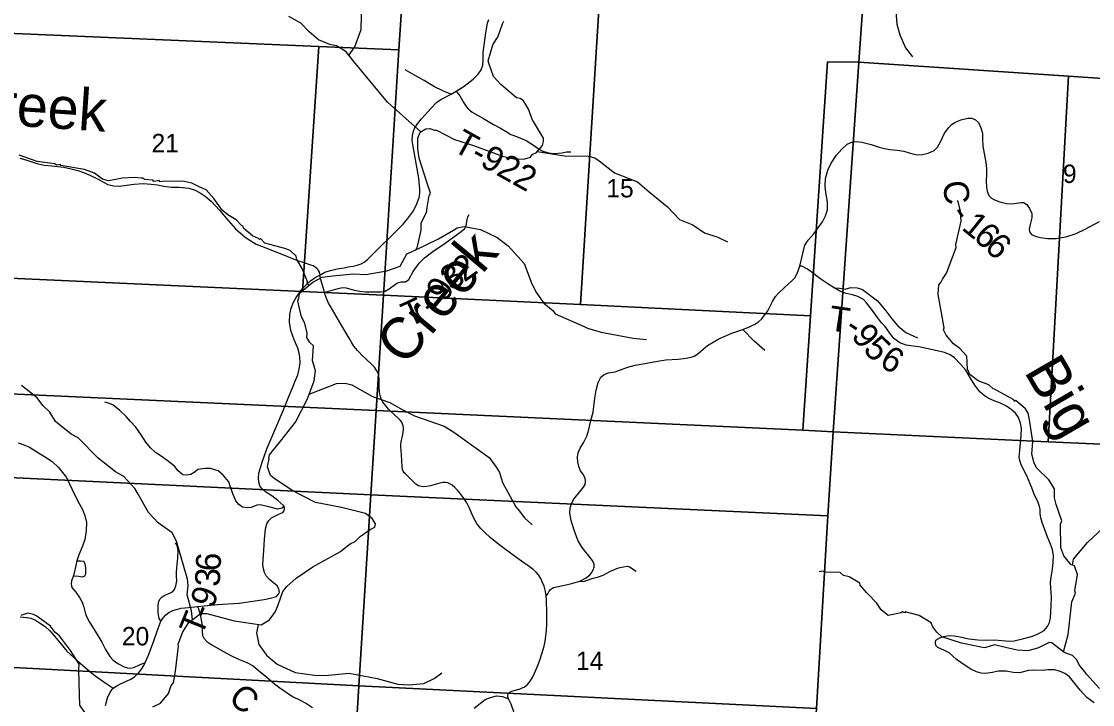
# Model space of a CAD drawing. Extents: x 1878108 to 2183446, y 146837 to 508383.
# Drawn here: x 2020751 to 2033633, y 219923 to 228134 of the extents above; entities that cross this region are included whole.
import ezdxf

# ---------------------------------------------------------------- set-up
doc = ezdxf.new("R2010")
doc.units = 0
for name, color, linetype in [('GM_X_County_Road', 7, 'Continuous'), ('GM_X_County_Road_Text', 7, 'Continuous'), ('GM_X_Minor_River', 7, 'Continuous'), ('GM_X_Minor_River_Text', 7, 'Continuous'), ('GM_X_Section', 7, 'Continuous'), ('GM_X_Section_Text', 7, 'Continuous'), ('GM_X_State_Route', 7, 'Continuous'), ('GM_X_Township_Road', 7, 'Continuous'), ('GM_X_Township_Road_Text', 7, 'Continuous'), ('GM_X_Township_ROW', 7, 'Continuous')]:
    doc.layers.add(name, color=color, linetype=linetype)

msp = doc.modelspace()

# ---------------------------------------------------------------- linework, layer by layer
at = {"layer": 'GM_X_County_Road'}
for points in [[(2027062, 221224), (2027080, 221254), (2027096, 221285), (2027114, 221304), (2027148, 221330), (2027206, 221343), (2027352, 221372), (2027468, 221404), (2027544, 221446), (2027585, 221481), (2027605, 221507), (2027628, 221541), (2027638, 221573), (2027638, 221612), (2027617, 221656), (2027559, 221729), (2027518, 221778), (2027487, 221823), (2027443, 221899), (2027398, 222018), (2027361, 222135), (2027347, 222223), (2027349, 222286), (2027364, 222335), (2027392, 222386), (2027461, 222475), (2027511, 222534), (2027532, 222569), (2027535, 222607), (2027529, 222643), (2027503, 222695), (2027474, 222733), (2027454, 222786), (2027442, 222837), (2027439, 222897), (2027446, 222948), (2027470, 223005), (2027516, 223076), (2027552, 223147), (2027574, 223230), (2027600, 223339), (2027627, 223438), (2027647, 223605), (2027663, 223702), (2027688, 223795), (2027719, 223856), (2027760, 223890), (2027810, 223908), (2027893, 223922), (2027944, 223941), (2028044, 223978), (2028130, 224002), (2028249, 224024), (2028399, 224052), (2028499, 224065), (2028649, 224075), (2028745, 224088), (2028804, 224097), (2028841, 224111), (2028884, 224140), (2028950, 224194), (2029003, 224239), (2029069, 224280), (2029136, 224319), (2029200, 224347), (2029294, 224386), (2029426, 224430), (2029515, 224467), (2029571, 224494), (2029614, 224521), (2029652, 224557), (2029692, 224607), (2029726, 224657), (2029782, 224766), (2029818, 224827), (2029854, 224868), (2029923, 224931), (2030013, 225013), (2030052, 225053), (2030079, 225105), (2030110, 225194), (2030147, 225344), (2030174, 225443), (2030213, 225505), (2030279, 225581), (2030383, 225726), (2030422, 225796), (2030444, 225870), (2030445, 225967), (2030424, 226077), (2030417, 226155), (2030419, 226244), (2030447, 226345), (2030488, 226432), (2030549, 226521), (2030616, 226598), (2030682, 226657), (2030739, 226683), (2030793, 226689), (2030856, 226683), (2030970, 226654), (2031065, 226624), (2031131, 226607), (2031196, 226596), (2031284, 226588), (2031362, 226576), (2031467, 226544), (2031524, 226530), (2031589, 226533), (2031657, 226550), (2031727, 226584), (2031768, 226624), (2031809, 226696), (2031853, 226790), (2031902, 226858), (2031937, 226896), (2031977, 226919), (2032050, 226951), (2032131, 226969), (2032182, 226971), (2032225, 226949), (2032259, 226917), (2032289, 226856), (2032309, 226792), (2032310, 226713), (2032313, 226635), (2032329, 226546), (2032349, 226439), (2032356, 226367), (2032357, 226292), (2032352, 226213), (2032355, 226141), (2032365, 226092), (2032385, 226040), (2032417, 226009), (2032455, 225988), (2032517, 225967), (2032597, 225946), (2032663, 225941), (2032774, 225958), (2032803, 225956), (2032840, 225933), (2032874, 225885), (2032900, 225826), (2032901, 225772), (2032876, 225678), (2032869, 225638), (2032875, 225605), (2032899, 225574), (2032941, 225552), (2033006, 225536), (2033089, 225524), (2033194, 225524), (2033312, 225543), (2033435, 225583), (2033545, 225636), (2033715, 225728)], [(2020730, 226490), (2020805, 226469), (2020886, 226442), (2020954, 226424), (2021025, 226408), (2021115, 226397), (2021190, 226390), (2021261, 226381), (2021348, 226363), (2021430, 226340), (2021499, 226317), (2021574, 226286), (2021664, 226243), (2021737, 226202), (2021791, 226174), (2021859, 226157), (2021928, 226153), (2022013, 226165), (2022106, 226177), (2022213, 226185), (2022311, 226179), (2022387, 226169), (2022462, 226155), (2022550, 226141), (2022648, 226141), (2022765, 226131), (2022840, 226106), (2022914, 226065), (2022960, 226033), (2023032, 225973), (2023131, 225865), (2023212, 225770), (2023327, 225642), (2023443, 225542), (2023509, 225498), (2023575, 225457), (2023637, 225431), (2023789, 225374), (2023942, 225312), (2024060, 225263), (2024170, 225229), (2024226, 225210), (2024259, 225199), (2024283, 225184), (2024306, 225163), (2024321, 225140), (2024331, 225119), (2024338, 225085)], [(2020711, 223067), (2020771, 223050), (2020848, 223016), (2020937, 222960), (2021027, 222904), (2021122, 222845), (2021195, 222772), (2021292, 222650), (2021358, 222517), (2021425, 222375), (2021486, 222267), (2021515, 222196), (2021535, 222111), (2021531, 222012), (2021513, 221908), (2021486, 221827), (2021442, 221723), (2021417, 221650)], [(2021417, 221650), (2021396, 221558), (2021384, 221504), (2021371, 221462), (2021354, 221408), (2021349, 221370), (2021358, 221330), (2021405, 221274), (2021451, 221211), (2021480, 221153), (2021502, 221092), (2021523, 221015), (2021538, 220972), (2021570, 220912), (2021627, 220823), (2021716, 220673), (2021760, 220585), (2021812, 220502), (2021853, 220458), (2021911, 220415), (2021987, 220378), (2022026, 220366), (2022059, 220362), (2022102, 220369), (2022169, 220400), (2022240, 220429)], [(2022869, 221103), (2022881, 221073), (2022902, 221000), (2022926, 220876), (2022926, 220806), (2022927, 220754), (2022943, 220720), (2022979, 220681), (2023041, 220640), (2023173, 220563), (2023277, 220508), (2023363, 220467), (2023462, 220427), (2023536, 220387), (2023597, 220337), (2023702, 220252), (2023794, 220173), (2023860, 220124), (2024010, 220020), (2024102, 219975), (2024181, 219935), (2024250, 219888)], [(2020735, 220979), (2020816, 220971), (2020864, 220960), (2020918, 220936), (2020970, 220907), (2021036, 220859), (2021092, 220809), (2021149, 220746), (2021210, 220672), (2021298, 220566), (2021425, 220449), (2021597, 220301), (2021661, 220251), (2021783, 220167), (2021855, 220121)], [(2026196, 219880), (2026329, 219982), (2026393, 220009), (2026464, 220026), (2026538, 220018), (2026610, 219990)]]:
    msp.add_lwpolyline(points, dxfattribs=at)
at = {"layer": 'GM_X_Minor_River'}
for points in [[(2024683, 227722), (2024761, 227829), (2024838, 228036), (2024852, 228707), (2024862, 228916), (2024890, 229048), (2025026, 229374), (2025013, 229580), (2024945, 229784), (2024826, 229948), (2024747, 230034), (2024568, 230167), (2023999, 230503), (2023776, 230608), (2023195, 230859), (2022734, 231224), (2022650, 231277), (2022232, 231395), (2022148, 231437), (2021981, 231564)], [(2032060, 229679), (2031930, 229308), (2031888, 229251), (2031759, 229147), (2031507, 228858), (2031376, 228664), (2031325, 228561), (2031272, 228401), (2031261, 228311), (2031277, 228102), (2031313, 227972), (2031384, 227818), (2031468, 227707)], [(2025555, 226807), (2025153, 227162), (2024749, 227654), (2024657, 227768), (2024541, 227839), (2024460, 227856), (2024324, 227912), (2024213, 228010), (2024110, 228112), (2023967, 228194)], [(2026480, 227945), (2026535, 228105), (2026553, 228137)], [(2025306, 225193), (2025385, 225339), (2025397, 225343), (2025495, 225389), (2025513, 225428), (2025557, 225624), (2025557, 225713), (2025622, 225839), (2025630, 225899), (2025654, 226042), (2025672, 226070), (2025628, 226202), (2025536, 226489), (2025516, 226604), (2025518, 226730), (2025546, 226802), (2025616, 226841), (2025663, 226845), (2025719, 226825), (2025741, 226825), (2025957, 226715), (2026189, 226641), (2026536, 226514), (2026694, 226480), (2026805, 226482), (2026871, 226504), (2026895, 226539), (2026941, 226553), (2027017, 226643), (2027029, 226689), (2027029, 226730), (2026909, 226930), (2026897, 226946), (2026847, 227080), (2026787, 227179), (2026747, 227207), (2026703, 227216), (2026517, 227377), (2026429, 227471), (2026371, 227631), (2026363, 227661), (2026419, 227852), (2026467, 227930), (2026480, 227945)], [(2024210, 224962), (2024182, 224995), (2024194, 224995), (2024128, 225165), (2024062, 225273), (2024054, 225311), (2023982, 225382), (2023918, 225403), (2023677, 225467), (2023625, 225523), (2023615, 225511), (2023601, 225523), (2023529, 225555), (2023425, 225643), (2023415, 225671), (2023399, 225679), (2023335, 225749), (2023231, 225811), (2023166, 225867), (2023066, 226005), (2022974, 226111), (2022896, 226141), (2022802, 226189), (2022692, 226213), (2022445, 226208), (2022413, 226206), (2022413, 226220), (2022343, 226208), (2022331, 226226), (2022231, 226234), (2022211, 226250), (2022191, 226248), (2022113, 226259), (2021966, 226249), (2021798, 226216), (2021724, 226238), (2021630, 226310), (2021508, 226352), (2021225, 226404), (2021217, 226416), (2021171, 226407), (2021153, 226423), (2020940, 226449), (2020724, 226525)], [(2026955, 226569), (2027283, 226517), (2027572, 226516), (2027647, 226494), (2027716, 226447), (2027885, 226312), (2028158, 226205), (2028298, 226086), (2028522, 225904), (2028665, 225752), (2028826, 225688), (2028967, 225592), (2029127, 225542), (2029243, 225484)], [(2033282, 220557), (2033339, 220765), (2033349, 220869), (2033385, 221158), (2033429, 221262), (2033421, 221290), (2033451, 221487), (2033415, 221591), (2033397, 221597), (2033377, 221603), (2033287, 221710), (2033249, 221808), (2033246, 222093), (2033262, 222133), (2033194, 222327), (2033192, 222343), (2033174, 222408), (2033174, 222516), (2033106, 222622), (2032964, 222766), (2032932, 222826), (2032902, 222933), (2032914, 223083), (2032874, 223346), (2032856, 223424), (2032824, 223478), (2032708, 223576), (2032692, 223566), (2032686, 223584), (2032453, 223714), (2032437, 223718), (2032383, 223766), (2032257, 223812), (2032155, 223890), (2032127, 223956), (2032119, 224111), (2032037, 224203), (2031961, 224257), (2031873, 224361), (2031841, 224425), (2031849, 224451), (2031825, 224588), (2031777, 224850), (2031785, 224969), (2031809, 224997), (2031829, 225037), (2031874, 225106), (2031994, 225415), (2031990, 225453), (2032052, 225732), (2032043, 225854), (2032015, 225971), (2032007, 225981), (2032009, 225983)], [(2025495, 225389), (2025768, 225519), (2025947, 225626), (2025991, 225652), (2026074, 225668), (2026270, 225631), (2026473, 225537), (2026604, 225438), (2026795, 225226), (2026889, 224978), (2026946, 224872), (2027034, 224749), (2027143, 224659), (2027169, 224618), (2027520, 224467), (2027559, 224448), (2027722, 224400), (2028107, 224326), (2028266, 224310)], [(2024368, 225061), (2024496, 225074), (2024743, 225099), (2024891, 225093), (2025146, 225136), (2025306, 225193)], [(2022331, 219897), (2022424, 219939), (2022520, 220056), (2022552, 220150), (2022578, 220183), (2022604, 220323), (2022639, 220626), (2022637, 220648), (2022693, 220795), (2022765, 220909), (2022906, 221016), (2022980, 221016), (2023308, 220931), (2023633, 220882), (2023735, 220942), (2023805, 221041), (2023840, 221123), (2023896, 221282), (2023944, 221340), (2024056, 221443), (2024255, 221578), (2024588, 221763), (2024692, 221846), (2024712, 221860), (2024766, 221882), (2024826, 221944), (2024943, 222025), (2024999, 222055), (2025009, 222095), (2024967, 222161), (2024887, 222221), (2024600, 222293), (2024288, 222350), (2024005, 222494), (2023787, 222642), (2023745, 222676), (2023711, 222782), (2023729, 222875), (2023725, 222887), (2023735, 222925), (2023869, 223092), (2024046, 223317), (2024187, 223590), (2024271, 223815), (2024287, 223934), (2024253, 224060), (2024263, 224234), (2024221, 224274), (2024183, 224333), (2024187, 224387), (2024161, 224501), (2024119, 224589), (2024115, 224599), (2024075, 224772), (2024089, 224826), (2024095, 224866), (2024254, 224999), (2024368, 225061)], [(2022809, 220942), (2022796, 221049), (2022744, 221243), (2022755, 221353), (2022746, 221431), (2022616, 221886), (2022563, 221986), (2022397, 222108), (2022277, 222230), (2022154, 222450), (2022116, 222518), (2021983, 222664), (2021881, 222721), (2021672, 222884), (2021434, 223129), (2021348, 223171), (2021186, 223305), (2021161, 223326), (2021094, 223438), (2021007, 223519), (2020940, 223609), (2020751, 223758)], [(2024210, 223652), (2024538, 223782), (2024643, 223784), (2024725, 223766), (2024974, 223626), (2025181, 223553), (2025330, 223468), (2025476, 223395), (2025833, 223270), (2025949, 223198), (2026377, 222891), (2026465, 222772), (2026501, 222711), (2026537, 222590), (2026698, 222300), (2026725, 222269), (2026800, 222166), (2026891, 222081)], [(2033390, 221597), (2033403, 221671), (2033572, 221872), (2033755, 222041), (2033923, 222364), (2033958, 222533), (2034042, 222819), (2034074, 223013), (2034139, 223125), (2034158, 223154)], [(2033109, 220670), (2032982, 220605), (2032859, 220569), (2032727, 220575), (2032587, 220608), (2032455, 220642), (2032350, 220608), (2032328, 220604), (2032058, 220661), (2031821, 220735), (2031761, 220793), (2031711, 220857), (2031693, 220907), (2031547, 220993), (2031379, 221039), (2031377, 221027), (2031347, 221037), (2031331, 221027), (2031176, 220992), (2031090, 221060), (2031034, 221147), (2030934, 221251), (2030914, 221271), (2030836, 221359), (2030832, 221383), (2030706, 221457), (2030638, 221475), (2030596, 221509), (2030423, 221514), (2030377, 221528), (2030345, 221520), (2030343, 221520)], [(2021881, 219735), (2021630, 219777), (2021546, 219815), (2021514, 219829), (2021453, 219915), (2021448, 220035), (2021440, 220344), (2021446, 220410), (2021340, 220571), (2021208, 220749), (2021154, 220791), (2021100, 220865), (2020935, 220987), (2020897, 221005), (2020829, 221023), (2020743, 220992)], [(2023597, 220887), (2023579, 220783), (2023605, 220643), (2023700, 220517), (2023828, 220407), (2024043, 220307), (2024275, 220275), (2024403, 220273), (2024691, 220302), (2025028, 220235), (2025276, 220167), (2025413, 220159), (2025591, 220176), (2025713, 220236), (2025805, 220303)], [(2033439, 220463), (2033390, 220514), (2033292, 220550), (2033144, 220664), (2033108, 220670)], [(2033717, 220117), (2033561, 220290), (2033545, 220314), (2033481, 220388), (2033439, 220463)]]:
    msp.add_lwpolyline(points, dxfattribs=at)
at = {"layer": 'GM_X_Section'}
for points in [[(2025382, 229207), (2025381, 229188), (2025290, 227792), (2024327, 227833), (2020197, 228008), (2019831, 228016), (2019912, 229298)], [(2027742, 229049), (2027476, 224730), (2025104, 224845), (2025290, 227792), (2025381, 229188)], [(2030910, 228899), (2030822, 227644), (2030446, 227648), (2030240, 224596), (2027476, 224730), (2027742, 229049)], [(2036357, 228504), (2036355, 228477), (2036280, 227277), (2033343, 227475), (2030822, 227644), (2030910, 228899)], [(2024327, 227833), (2024131, 224889), (2019996, 225077), (2020197, 228008)], [(2025290, 227792), (2025104, 224845), (2024131, 224889), (2024327, 227833)], [(2030822, 227644), (2030512, 223202), (2030147, 223219), (2030240, 224596), (2030446, 227648)], [(2033343, 227475), (2033099, 223082), (2030512, 223202), (2030822, 227644)], [(2036280, 227277), (2036010, 222952), (2033099, 223082), (2033343, 227475)], [(2019996, 225077), (2024131, 224889), (2025104, 224845), (2025017, 223457), (2019901, 223689)], [(2025104, 224845), (2027476, 224730), (2030240, 224596), (2030147, 223219), (2025017, 223457)], [(2019901, 223689), (2025017, 223457), (2024952, 222443), (2019514, 222706), (2019576, 223712)], [(2030147, 223219), (2030512, 223202), (2030450, 222192), (2024952, 222443), (2025017, 223457)], [(2019514, 222706), (2024952, 222443), (2024807, 220146), (2019378, 220437)], [(2024952, 222443), (2030450, 222192), (2030311, 219877), (2024807, 220146)], [(2024807, 220146), (2024671, 217914), (2019257, 218185), (2019378, 220437)], [(2030311, 219877), (2030162, 217516), (2025919, 217832), (2024671, 217914), (2024807, 220146)]]:
    msp.add_lwpolyline(points, close=True, dxfattribs=at)
msp.add_lwpolyline([(2034088, 217218), (2030162, 217516), (2030311, 219877), (2030450, 222192), (2030512, 223202), (2033099, 223082), (2036010, 222952)], dxfattribs=at)
at = {"layer": 'GM_X_State_Route'}
for points in [[(2024632, 225174), (2024680, 225183), (2024742, 225193), (2024788, 225203), (2024838, 225221), (2024874, 225241), (2024910, 225268), (2025341, 225696), (2025395, 225762), (2025464, 225857), (2025507, 225940), (2025534, 226019), (2025544, 226065), (2025544, 226119), (2025528, 226249), (2025460, 226631), (2025449, 226702), (2025453, 226764), (2025467, 226815), (2025479, 226848), (2025515, 226901), (2025564, 226964), (2025678, 227093), (2025743, 227159), (2025796, 227197), (2025917, 227258), (2025979, 227296), (2026076, 227357), (2026183, 227438), (2026244, 227500), (2026280, 227553), (2026299, 227610), (2026302, 227670), (2026303, 227759), (2026336, 227995), (2026355, 228111), (2026371, 228158)], [(2024338, 225085), (2024400, 225119), (2024466, 225141), (2024549, 225160), (2024632, 225174)], [(2024009, 223731), (2024039, 223801), (2024073, 223885), (2024091, 223953), (2024103, 224030), (2024100, 224101), (2024092, 224147), (2024075, 224206), (2024032, 224307), (2023989, 224420), (2023974, 224520), (2023979, 224613), (2023996, 224687), (2024024, 224759), (2024056, 224817), (2024085, 224861), (2024135, 224926), (2024187, 224979), (2024229, 225015), (2024285, 225055), (2024338, 225085)], [(2024691, 224325), (2024602, 224475), (2024462, 224715), (2024445, 224749), (2024424, 224796), (2024405, 224847), (2024396, 224880), (2024391, 224896), (2024352, 225027), (2024338, 225085)], [(2026634, 219944), (2026610, 219990), (2026600, 220014), (2026600, 220033), (2026606, 220050), (2026615, 220064), (2026629, 220077), (2026648, 220085), (2026675, 220093), (2026750, 220112), (2026772, 220122), (2026795, 220132), (2026815, 220146), (2026838, 220165), (2026857, 220189), (2026877, 220217), (2026900, 220256), (2026952, 220372), (2026985, 220457), (2027011, 220533), (2027036, 220625), (2027049, 220683), (2027058, 220744), (2027064, 220815), (2027068, 220889), (2027069, 221012), (2027065, 221182), (2027062, 221224), (2027053, 221280), (2027038, 221344), (2027015, 221399), (2026996, 221438), (2026968, 221481), (2026941, 221513), (2026904, 221546), (2026857, 221581), (2026792, 221625), (2026680, 221705), (2026493, 221848), (2026388, 221932), (2026324, 221989), (2026276, 222038), (2026233, 222091), (2026206, 222134), (2026185, 222180), (2026137, 222291), (2026108, 222347), (2026068, 222406), (2026032, 222457), (2025997, 222499), (2025963, 222533), (2025931, 222559), (2025902, 222577), (2025879, 222588), (2025853, 222592), (2025820, 222591), (2025781, 222582), (2025672, 222551), (2025628, 222543), (2025590, 222540), (2025558, 222542), (2025526, 222552), (2025495, 222571), (2025465, 222599), (2025414, 222651), (2025369, 222694), (2025354, 222710), (2025343, 222727), (2025335, 222749), (2025330, 222781), (2025321, 222925), (2025313, 223021), (2025313, 223049), (2025317, 223081), (2025337, 223170), (2025342, 223198), (2025345, 223224), (2025344, 223250), (2025341, 223272), (2025335, 223293), (2025325, 223316), (2025309, 223338), (2025286, 223362), (2025187, 223453), (2025166, 223475), (2025136, 223509), (2025111, 223540), (2025094, 223567), (2025078, 223596), (2025067, 223620), (2025059, 223653), (2025055, 223680), (2025053, 223732), (2025052, 223842), (2025050, 223867), (2025044, 223894), (2025034, 223921), (2025018, 223948), (2024996, 223977), (2024964, 224011), (2024901, 224071), (2024857, 224111), (2024795, 224175), (2024767, 224206), (2024748, 224232), (2024723, 224272), (2024691, 224325)], [(2021898, 220148), (2021951, 220177), (2022013, 220202), (2022068, 220228), (2022112, 220255), (2022159, 220302), (2022194, 220350), (2022222, 220392), (2022240, 220429), (2022279, 220515), (2022344, 220688), (2022383, 220803), (2022427, 220926), (2022461, 220970), (2022487, 221001), (2022523, 221028), (2022571, 221053), (2022614, 221065), (2022673, 221080), (2022759, 221091), (2022869, 221103), (2023110, 221125), (2023370, 221142), (2023670, 221186), (2023764, 221206), (2023817, 221223), (2023844, 221250), (2023853, 221274), (2023847, 221312), (2023825, 221348), (2023783, 221387), (2023738, 221423), (2023694, 221470), (2023673, 221509), (2023660, 221553), (2023653, 221605), (2023666, 221780), (2023672, 221907), (2023686, 222036), (2023701, 222097), (2023725, 222137), (2023757, 222169), (2023798, 222189), (2023854, 222215), (2023893, 222233), (2023910, 222253), (2023915, 222274), (2023914, 222293), (2023907, 222310), (2023836, 222376), (2023764, 222431), (2023688, 222477), (2023642, 222518), (2023619, 222553), (2023605, 222595), (2023601, 222638), (2023606, 222703), (2023642, 222826), (2023703, 222997), (2023822, 223275), (2023901, 223464), (2023965, 223627), (2024009, 223731)], [(2021763, 219913), (2021784, 220003), (2021816, 220070), (2021855, 220121), (2021897, 220148), (2021898, 220148)], [(2026934, 219215), (2026833, 219421), (2026814, 219474), (2026798, 219534), (2026783, 219580), (2026764, 219622), (2026712, 219724), (2026694, 219773), (2026672, 219836), (2026642, 219929), (2026634, 219944)]]:
    msp.add_lwpolyline(points, dxfattribs=at)
at = {"layer": 'GM_X_Township_Road'}
for points in [[(2025979, 227296), (2026003, 227262), (2026025, 227239), (2026071, 227156), (2026093, 227123), (2026118, 227089), (2026147, 227065), (2026172, 227045), (2026308, 226965), (2026427, 226896), (2026511, 226852), (2026581, 226809), (2026638, 226776), (2026685, 226757), (2026773, 226723), (2026822, 226701), (2026921, 226637), (2026970, 226602), (2027021, 226575), (2027091, 226555), (2027154, 226548), (2027253, 226556), (2027305, 226567), (2027358, 226567)], [(2024396, 224880), (2024476, 224898), (2024560, 224925), (2024612, 224936), (2024655, 224931), (2024754, 224903), (2024821, 224891), (2024888, 224882), (2025075, 224883), (2025125, 224893), (2025173, 224920), (2025264, 224986), (2025317, 225003), (2025370, 225004), (2025409, 225032), (2025463, 225127), (2025534, 225228), (2025600, 225291), (2025700, 225370), (2025847, 225467), (2026040, 225609), (2026082, 225646), (2026100, 225678), (2026111, 225753), (2026118, 225787), (2026134, 225815)], [(2033650, 219943), (2033565, 220009), (2033485, 220095), (2033405, 220197), (2033356, 220255), (2033298, 220297), (2033233, 220324), (2033176, 220339), (2033094, 220342), (2033032, 220334), (2032912, 220336), (2032861, 220331), (2032753, 220305), (2032679, 220307), (2032593, 220324), (2032498, 220323), (2032428, 220308), (2032343, 220298), (2032291, 220302), (2032235, 220316), (2032167, 220348), (2032100, 220392), (2031995, 220463), (2031906, 220544), (2031850, 220571), (2031770, 220610), (2031748, 220633), (2031742, 220668), (2031749, 220695), (2031782, 220722), (2031838, 220740), (2031907, 220751), (2031969, 220749), (2032041, 220735), (2032144, 220713), (2032252, 220699), (2032351, 220698), (2032453, 220699), (2032632, 220683), (2032689, 220688), (2032807, 220716), (2032898, 220742), (2032972, 220767), (2033050, 220813), (2033091, 220860), (2033114, 220909), (2033126, 220965), (2033135, 221112), (2033139, 221210), (2033132, 221322), (2033128, 221393), (2033133, 221453), (2033149, 221551), (2033159, 221634), (2033162, 221711), (2033151, 221787), (2033127, 221852), (2033087, 221947), (2033055, 222034), (2033027, 222113), (2033011, 222167), (2033003, 222221), (2033001, 222271), (2032994, 222305), (2032976, 222364), (2032935, 222438), (2032904, 222527), (2032843, 222673), (2032774, 222804), (2032757, 222858), (2032750, 222897), (2032756, 222977), (2032764, 223067), (2032775, 223157), (2032779, 223239), (2032767, 223306), (2032741, 223375), (2032707, 223425), (2032655, 223469), (2032598, 223510), (2032527, 223546), (2032448, 223575), (2032384, 223600), (2032333, 223632), (2032278, 223682), (2032218, 223761), (2032163, 223847), (2032109, 223941), (2032046, 224015), (2031972, 224091), (2031921, 224128), (2031853, 224154), (2031726, 224182), (2031545, 224221), (2031476, 224232), (2031389, 224241), (2031313, 224272), (2031242, 224321), (2031187, 224399), (2031140, 224468), (2031094, 224512), (2031047, 224574), (2030975, 224674), (2030915, 224753), (2030876, 224793), (2030809, 224826), (2030744, 224846), (2030671, 224862), (2030599, 224886), (2030524, 224932), (2030450, 224980), (2030352, 225043), (2030279, 225098), (2030203, 225156), (2030137, 225193), (2030110, 225194)], [(2030524, 224932), (2030588, 224927), (2030659, 224917), (2030725, 224936), (2030800, 224933), (2030867, 224911), (2031047, 224777), (2031148, 224654), (2031218, 224559), (2031292, 224474), (2031385, 224394), (2031528, 224330)], [(2029690, 224179), (2029558, 224295), (2029426, 224430)], [(2022427, 220926), (2022406, 220959), (2022394, 221026), (2022396, 221117), (2022402, 221161), (2022417, 221189), (2022442, 221218), (2022476, 221238), (2022537, 221260), (2022567, 221279), (2022591, 221305), (2022609, 221349), (2022619, 221411), (2022617, 221467), (2022615, 221510), (2022619, 221562), (2022625, 221611), (2022632, 221682), (2022635, 221776), (2022624, 221833), (2022602, 221868)], [(2021417, 221650), (2021460, 221652), (2021502, 221648), (2021513, 221611), (2021522, 221566), (2021523, 221490), (2021510, 221465), (2021487, 221453), (2021460, 221457), (2021416, 221467), (2021371, 221462)], [(2027468, 221404), (2027511, 221402), (2027628, 221440), (2027691, 221458), (2027747, 221479), (2027833, 221528), (2027933, 221566), (2027991, 221579), (2028034, 221585), (2028063, 221579), (2028145, 221527)]]:
    msp.add_lwpolyline(points, dxfattribs=at)
at = {"layer": 'GM_X_Township_ROW'}
for points in [[(2025917, 227258), (2025864, 227280), (2025810, 227304), (2025717, 227348), (2025659, 227382), (2025593, 227423), (2025536, 227456), (2025364, 227553)], [(2023907, 222310), (2023881, 222284), (2023836, 222270), (2023728, 222300), (2023623, 222324), (2023581, 222318), (2023513, 222293), (2023469, 222288), (2023409, 222294), (2023367, 222327), (2023331, 222371), (2023297, 222447), (2023261, 222549), (2023245, 222600), (2023176, 222679), (2023115, 222732), (2023024, 222760), (2022956, 222760), (2022871, 222750), (2022841, 222722), (2022787, 222689), (2022738, 222678), (2022690, 222684), (2022637, 222732), (2022593, 222790), (2022503, 222857), (2022432, 222908), (2022362, 222954), (2022303, 223008), (2022246, 223078), (2022189, 223163), (2022126, 223256), (2022063, 223327), (2022010, 223384), (2021936, 223457), (2021849, 223524), (2021798, 223545), (2021755, 223559)]]:
    msp.add_lwpolyline(points, dxfattribs=at)

# ---------------------------------------------------------------- texts
at = {"layer": 'GM_X_County_Road_Text'}
for s, rotation, p in [('C', 276.8307, (2031830, 226205)), ('-', 302.6784, (2031909, 225822)), ('1', 321.0253, (2032045, 225641)), ('6', 317.3096, (2032185, 225528)), ('6', 317.0906, (2032320, 225403)), ('C', 318.857, (2023225, 219977))]:
    msp.add_text(s, height=300, rotation=rotation, dxfattribs=at).set_placement(p)
at = {"layer": 'GM_X_Minor_River_Text'}
for s, rotation, p in [('Creek', 356.1515, (2019979, 226927)), ('Creek', 50.1344, (2025363, 223976)), ('Big', 300.1353, (2032802, 223927))]:
    msp.add_text(s, height=500, rotation=rotation, dxfattribs=at).set_placement(p)
at = {"layer": 'GM_X_Section_Text'}
for s, p in [('21', (2022316, 226561)), ('9', (2033276, 226192)), ('15', (2027785, 226018)), ('20', (2021959, 220634)), ('14', (2027420, 220337))]:
    msp.add_text(s, height=221, rotation=0, dxfattribs=at).set_placement(p)
at = {"layer": 'GM_X_Township_Road_Text'}
for s, rotation, p in [('T-922', 330.8119, (2025922, 226589)), ('2', 35.3991, (2026077, 224993)), ('3', 36.3172, (2025929, 224884)), ('9', 58.8682, (2025854, 224749)), ('T', 24.7018, (2025410, 224452)), ('-', 37.6277, (2025676, 224584)), ('T', 351.5826, (2030446, 224424)), ('-', 326.5903, (2030636, 224403)), ('9', 308.4209, (2030720, 224352)), ('5', 315.1774, (2030861, 224179)), ('6', 328.862, (2031054, 224001)), ('6', 87.3367, (2023144, 221520)), ('3', 87.3, (2023135, 221335)), ('9', 70.4444, (2023055, 221067)), ('T', 67.7744, (2022918, 220731)), ('-', 68.0876, (2023004, 220940))]:
    msp.add_text(s, height=300, rotation=rotation, dxfattribs=at).set_placement(p)

doc.saveas('drawing.dxf')
